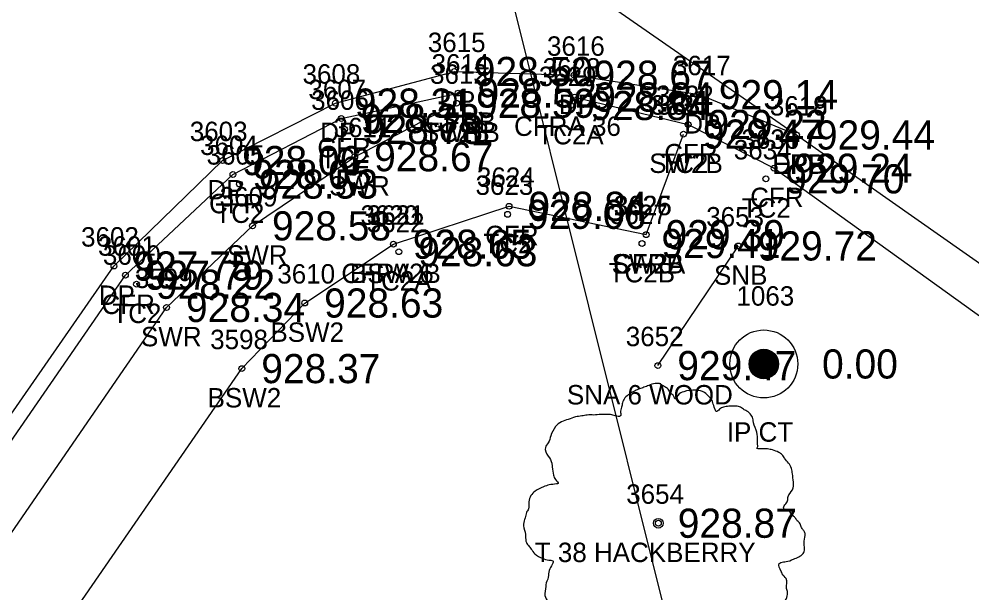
# Model space of a CAD drawing. Extents: x 1575382 to 1578175, y 1099175 to 1101955.
# Drawn here: x 1577367.12 to 1577416.19, y 1100895.14 to 1100924.67 of the extents above; entities that cross this region are included whole.
import ezdxf

# ---------------------------------------------------------------- set-up
doc = ezdxf.new("R2010")
doc.units = 0
for name, color, linetype in [('RD_EX_BldgApp', 7, 'Continuous'), ('RD_EX_BldgApp_txCode', 7, 'Continuous'), ('RD_EX_Conc', 7, 'Continuous'), ('RD_EX_Conc_txCode', 7, 'Continuous'), ('RD_EX_Driveway', 7, 'Continuous'), ('RD_EX_Driveway_txCode', 7, 'Continuous'), ('RD_EX_DV_Prop_txCode', 7, 'Continuous'), ('RD_EX_DV_PropPin', 7, 'Continuous'), ('RD_EX_Road', 7, 'Continuous'), ('RD_EX_Road_txCode', 7, 'Continuous'), ('RD_EX_TX_BldgApp_ELEV', 7, 'Continuous'), ('RD_EX_TX_Conc_ELEV', 7, 'Continuous'), ('RD_EX_TX_Driveway_ELEV', 7, 'Continuous'), ('RD_EX_TX_DV_Prop_ELEV', 7, 'Continuous'), ('RD_EX_TX_Road_ELEV', 7, 'Continuous'), ('RD_EX_TX_VEG_ELEV', 7, 'Continuous'), ('RD_EX_UT', 7, 'Continuous'), ('RD_EX_VEG', 7, 'Continuous'), ('RD_EX_VEG_txCode', 7, 'Continuous'), ('RD_SMD_Locator', 7, 'Continuous')]:
    doc.layers.add(name, color=color, linetype=linetype)

msp = doc.modelspace()

# ---------------------------------------------------------------- linework, layer by layer
at = {"layer": 'RD_EX_BldgApp'}
msp.add_line((1577400.014, 1100906.841), (1577404.157, 1100912.999), dxfattribs=at)
at = {"layer": 'RD_EX_Conc'}
msp.add_line((1577399.412, 1100913.579), (1577401.334, 1100918.753), dxfattribs=at)
for points in [[(1577346.586, 1100873.795), (1577372.596, 1100911.494), (1577378.133, 1100916.678), (1577383.71, 1100919.552), (1577389.732, 1100920.867)], [(1577348.893, 1100872.347), (1577374.715, 1100909.834), (1577379.144, 1100914.031), (1577384.404, 1100917.591), (1577389.653, 1100920.34)], [(1577395.736, 1100920.66), (1577401.57, 1100919.247), (1577405.995, 1100916.997), (1577418.291, 1100908.164), (1577459.556, 1100878.434), (1577501.424, 1100850.964), (1577548.664, 1100829.067), (1577593.786, 1100811.493), (1577656.516, 1100786.999)], [(1577386.394, 1100913.088), (1577392.35, 1100915.038), (1577399.412, 1100913.579)], [(1577353.203, 1100869.936), (1577378.592, 1100906.687), (1577381.828, 1100910.062), (1577386.394, 1100913.088)]]:
    msp.add_lwpolyline(points, dxfattribs=at)
at = {"layer": 'RD_EX_Driveway'}
msp.add_lwpolyline([(1577345.949, 1100874.453), (1577372.006, 1100911.964), (1577377.604, 1100917.392), (1577383.41, 1100920.348), (1577389.537, 1100921.975), (1577395.699, 1100921.783), (1577402.155, 1100920.783), (1577407.151, 1100918.708)], dxfattribs=at)
at = {"layer": 'RD_EX_DV_PropPin'}
for p, q in [((1577405.049, 1100906.29), (1577405.049, 1100907.559)), ((1577405.084, 1100906.268), (1577405.084, 1100907.581)), ((1577405.119, 1100906.249), (1577405.119, 1100907.6)), ((1577405.154, 1100906.232), (1577405.154, 1100907.617)), ((1577405.189, 1100906.217), (1577405.189, 1100907.632)), ((1577405.224, 1100906.204), (1577405.224, 1100907.645)), ((1577405.259, 1100906.193), (1577405.259, 1100907.656)), ((1577405.294, 1100906.184), (1577405.294, 1100907.665)), ((1577405.329, 1100906.176), (1577405.329, 1100907.673)), ((1577405.364, 1100906.171), (1577405.364, 1100907.678)), ((1577405.399, 1100906.167), (1577405.399, 1100907.682)), ((1577405.434, 1100906.164), (1577405.434, 1100907.685)), ((1577405.469, 1100906.163), (1577405.469, 1100907.686)), ((1577405.504, 1100906.164), (1577405.504, 1100907.685)), ((1577405.539, 1100906.167), (1577405.539, 1100907.682)), ((1577405.574, 1100906.171), (1577405.574, 1100907.678)), ((1577405.609, 1100906.176), (1577405.609, 1100907.673)), ((1577405.644, 1100906.184), (1577405.644, 1100907.665)), ((1577405.679, 1100906.193), (1577405.679, 1100907.656)), ((1577405.714, 1100906.204), (1577405.714, 1100907.645)), ((1577405.749, 1100906.217), (1577405.749, 1100907.632)), ((1577405.784, 1100906.232), (1577405.784, 1100907.617)), ((1577405.819, 1100906.249), (1577405.819, 1100907.6)), ((1577405.854, 1100906.268), (1577405.854, 1100907.581)), ((1577405.889, 1100906.29), (1577405.889, 1100907.559)), ((1577404.734, 1100906.728), (1577404.734, 1100907.121)), ((1577404.769, 1100906.627), (1577404.769, 1100907.222)), ((1577404.804, 1100906.555), (1577404.804, 1100907.294)), ((1577404.839, 1100906.498), (1577404.839, 1100907.351)), ((1577404.874, 1100906.45), (1577404.874, 1100907.399)), ((1577404.909, 1100906.409), (1577404.909, 1100907.44)), ((1577404.944, 1100906.374), (1577404.944, 1100907.475)), ((1577404.979, 1100906.342), (1577404.979, 1100907.507)), ((1577405.014, 1100906.315), (1577405.014, 1100907.534)), ((1577405.924, 1100906.315), (1577405.924, 1100907.534)), ((1577405.959, 1100906.342), (1577405.959, 1100907.507)), ((1577405.994, 1100906.374), (1577405.994, 1100907.475)), ((1577406.029, 1100906.409), (1577406.029, 1100907.44)), ((1577406.064, 1100906.45), (1577406.064, 1100907.399)), ((1577406.099, 1100906.498), (1577406.099, 1100907.351)), ((1577406.134, 1100906.555), (1577406.134, 1100907.294)), ((1577406.169, 1100906.627), (1577406.169, 1100907.222)), ((1577406.204, 1100906.728), (1577406.204, 1100907.121))]:
    msp.add_line(p, q, dxfattribs=at)
for radius in [1.75, 0.761]:
    msp.add_circle((1577405.469, 1100906.924), radius, dxfattribs=at)
at = {"layer": 'RD_EX_Road'}
msp.add_lwpolyline([(1577319.207, 1100982.295), (1577334.075, 1100971.377), (1577345.176, 1100963.674), (1577377.997, 1100938.954), (1577407.151, 1100918.708), (1577419.502, 1100910.062), (1577460.723, 1100880.375), (1577502.613, 1100852.883), (1577549.626, 1100831.199), (1577595.43, 1100813.305)], dxfattribs=at)
at = {"layer": 'RD_EX_UT'}
msp.add_lwpolyline([(1577437.159, 1101563.253), (1577337.019, 1101318.587), (1577272.886, 1101163.979), (1577227.135, 1101061.983), (1577386.899, 1100948.146), (1577403.903, 1100879.991)], dxfattribs=at)
at = {"layer": 'RD_EX_VEG'}
for centre, radius in [((1577400.038, 1100898.731), 0.25), ((1577400.025, 1100898.713), 0.0001)]:
    msp.add_circle(centre, radius, dxfattribs=at)
for points in [[(1577400.17, 1100905.899), (1577399.87, 1100905.924), (1577399.545, 1100905.824), (1577399.295, 1100905.724), (1577399.07, 1100905.649), (1577398.845, 1100905.549), (1577398.545, 1100905.374), (1577398.321, 1100905.174), (1577398.196, 1100904.924), (1577398.146, 1100904.699), (1577398.096, 1100904.424), (1577398.096, 1100904.249), (1577397.971, 1100904.224), (1577397.821, 1100904.249), (1577397.571, 1100904.324), (1577397.321, 1100904.324), (1577397.071, 1100904.324), (1577396.721, 1100904.299), (1577396.371, 1100904.299), (1577396.097, 1100904.249), (1577395.772, 1100904.199), (1577395.397, 1100904.074), (1577395.047, 1100903.949), (1577394.747, 1100903.7), (1577394.497, 1100903.225), (1577394.372, 1100902.875), (1577394.222, 1100902.625), (1577394.372, 1100902.175), (1577394.547, 1100901.825), (1577394.572, 1100901.625), (1577394.647, 1100901.201), (1577394.747, 1100900.976), (1577394.872, 1100900.776), (1577394.797, 1100900.751), (1577394.422, 1100900.701), (1577394.122, 1100900.601), (1577393.698, 1100900.376), (1577393.473, 1100900.151), (1577393.373, 1100899.826), (1577393.348, 1100899.476), (1577393.248, 1100899.277), (1577393.173, 1100899.002), (1577393.148, 1100898.927), (1577393.098, 1100898.602), (1577393.198, 1100898.152), (1577393.223, 1100897.802), (1577393.348, 1100897.577), (1577393.498, 1100897.402), (1577393.673, 1100897.152), (1577394.072, 1100896.928), (1577394.397, 1100896.828), (1577394.597, 1100896.803), (1577394.422, 1100896.303), (1577394.372, 1100895.953), (1577394.247, 1100895.553), (1577394.247, 1100895.478), (1577394.197, 1100895.003), (1577394.347, 1100894.678), (1577394.422, 1100894.304), (1577394.597, 1100894.079), (1577394.872, 1100893.779), (1577395.197, 1100893.554), (1577395.697, 1100893.429), (1577396.097, 1100893.454), (1577396.671, 1100893.629), (1577396.921, 1100893.704), (1577396.896, 1100893.529), (1577396.921, 1100893.154), (1577396.921, 1100892.729), (1577397.071, 1100892.405), (1577397.171, 1100892.13), (1577397.321, 1100891.88), (1577397.646, 1100891.655), (1577398.046, 1100891.58), (1577398.47, 1100891.43), (1577398.92, 1100891.355), (1577399.42, 1100891.33), (1577400.02, 1100891.48), (1577400.295, 1100891.605), (1577400.395, 1100891.78), (1577400.595, 1100892.155), (1577400.545, 1100892.38), (1577400.57, 1100892.979), (1577400.669, 1100892.804), (1577400.844, 1100892.454), (1577401.344, 1100892.155), (1577401.744, 1100891.98), (1577402.219, 1100891.83), (1577402.519, 1100891.755), (1577402.993, 1100891.83), (1577403.368, 1100891.905), (1577403.743, 1100892.03), (1577404.043, 1100892.305), (1577404.218, 1100892.579), (1577404.268, 1100892.854), (1577404.343, 1100893.229), (1577404.393, 1100893.404)], [(1577404.393, 1100893.404), (1577404.318, 1100893.579), (1577404.268, 1100893.829), (1577404.343, 1100893.804), (1577404.518, 1100893.754), (1577404.793, 1100893.629), (1577405.018, 1100893.554), (1577405.342, 1100893.579), (1577405.617, 1100893.679), (1577406.067, 1100893.954), (1577406.342, 1100894.429), (1577406.617, 1100894.828), (1577406.692, 1100895.153), (1577406.642, 1100895.378), (1577406.617, 1100895.878), (1577406.417, 1100896.128), (1577406.367, 1100896.253), (1577406.267, 1100896.653), (1577406.342, 1100896.703), (1577406.617, 1100896.753), (1577406.992, 1100896.878), (1577407.267, 1100897.002), (1577407.492, 1100897.177), (1577407.566, 1100897.402), (1577407.542, 1100897.802), (1577407.591, 1100898.202), (1577407.517, 1100898.352), (1577407.417, 1100898.502), (1577407.342, 1100898.702), (1577407.192, 1100898.852), (1577407.092, 1100899.002), (1577406.992, 1100899.102), (1577406.867, 1100899.252), (1577406.692, 1100899.376), (1577406.542, 1100899.426), (1577406.492, 1100899.576), (1577406.642, 1100899.776), (1577406.692, 1100899.876), (1577406.717, 1100900.101), (1577406.942, 1100900.451), (1577406.992, 1100900.851), (1577406.942, 1100901.276), (1577406.892, 1100901.551), (1577406.742, 1100901.825), (1577406.542, 1100902.075), (1577406.417, 1100902.25), (1577406.242, 1100902.375), (1577405.917, 1100902.5), (1577405.667, 1100902.55), (1577405.317, 1100902.55), (1577405.118, 1100902.6), (1577405.143, 1100902.65), (1577405.143, 1100902.8), (1577405.143, 1100903.075), (1577405.068, 1100903.525), (1577404.918, 1100904.024), (1577404.918, 1100904.049), (1577404.818, 1100904.299), (1577404.593, 1100904.499), (1577404.418, 1100904.599), (1577404.218, 1100904.724), (1577403.968, 1100904.749), (1577403.668, 1100904.749), (1577403.393, 1100904.699), (1577403.193, 1100904.599), (1577403.018, 1100904.474), (1577402.943, 1100904.624), (1577402.844, 1100904.924), (1577402.794, 1100905.074), (1577402.644, 1100905.249), (1577402.419, 1100905.449), (1577401.969, 1100905.574), (1577401.344, 1100905.499), (1577401.044, 1100905.299), (1577400.894, 1100905.124), (1577400.844, 1100905.249), (1577400.644, 1100905.449), (1577400.545, 1100905.624), (1577400.37, 1100905.749), (1577400.22, 1100905.849), (1577400.12, 1100905.899)]]:
    msp.add_spline(points, degree=3, dxfattribs=at)
at = {"layer": 'RD_SMD_Locator'}
for centre in [(1577389.537, 1100921.975), (1577395.699, 1100921.783), (1577389.732, 1100920.867), (1577395.736, 1100920.66), (1577402.155, 1100920.783), (1577383.41, 1100920.348), (1577389.653, 1100920.34), (1577389.653, 1100920.34), (1577395.536, 1100920.225), (1577383.71, 1100919.552), (1577401.57, 1100919.247), (1577383.876, 1100919), (1577401.334, 1100918.753), (1577401.334, 1100918.753), (1577407.151, 1100918.708), (1577407.151, 1100918.708), (1577377.604, 1100917.392), (1577384.404, 1100917.591), (1577405.995, 1100916.997), (1577378.133, 1100916.678), (1577405.576, 1100916.451), (1577378.468, 1100916.183), (1577392.35, 1100915.038), (1577392.276, 1100914.625), (1577379.144, 1100914.031), (1577399.412, 1100913.579), (1577399.412, 1100913.579), (1577386.394, 1100913.088), (1577386.394, 1100913.088), (1577399.197, 1100913.123), (1577404.157, 1100912.999), (1577386.676, 1100912.7), (1577372.006, 1100911.964), (1577372.596, 1100911.494), (1577373.169, 1100911.029), (1577381.828, 1100910.062), (1577374.715, 1100909.834), (1577405.469, 1100906.924), (1577378.592, 1100906.687), (1577400.014, 1100906.841), (1577400.038, 1100898.731)]:
    msp.add_circle(centre, 0.15, dxfattribs=at)

# ---------------------------------------------------------------- texts
at = {"layer": 'RD_EX_BldgApp_txCode'}
for s, p in [('3653', (1577402.504, 1100913.999)), ('SNB', (1577402.905, 1100910.999)), ('3652', (1577398.361, 1100907.841)), ('SNA 6 WOOD', (1577395.329, 1100904.841))]:
    msp.add_text(s, height=1, dxfattribs=at).set_placement(p)
at = {"layer": 'RD_EX_Conc_txCode'}
for s, p in [('3614', (1577388.362, 1100921.867)), ('3612', (1577388.283, 1100921.34)), ('3613', (1577388.283, 1100921.34)), ('3628', (1577394.082, 1100921.66)), ('3629', (1577393.882, 1100921.225)), ('3607', (1577382.017, 1100920.552)), ('3606', (1577382.16, 1100920)), ('3632', (1577399.916, 1100920.247)), ('3630', (1577399.641, 1100919.753)), ('3631', (1577399.964, 1100919.753)), ('CFRB', (1577388.031, 1100918.867)), ('3611', (1577383.317, 1100918.591)), ('SWRB', (1577387.865, 1100918.34)), ('TC2B', (1577387.936, 1100918.34)), ('CFRA 36', (1577392.61, 1100918.66)), ('TC2A', (1577393.803, 1100918.225)), ('3636', (1577404.318, 1100917.997)), ('3604', (1577376.44, 1100917.678)), ('CFR', (1577382.482, 1100917.552)), ('3634', (1577403.923, 1100917.451)), ('3605', (1577376.775, 1100917.183)), ('TC2', (1577382.632, 1100917)), ('CFR', (1577400.341, 1100917.247)), ('SW2B', (1577399.57, 1100916.753)), ('TC2', (1577400.09, 1100916.753)), ('3624', (1577390.696, 1100916.038)), ('SWR', (1577383.089, 1100915.591)), ('3623', (1577390.623, 1100915.625)), ('3609', (1577377.451, 1100915.031)), ('CFR', (1577404.766, 1100914.997)), ('CFR', (1577376.904, 1100914.678)), ('3626', (1577397.735, 1100914.579)), ('3625', (1577397.758, 1100914.579)), ('TC2', (1577404.332, 1100914.451)), ('TC2', (1577377.224, 1100914.183)), ('3620', (1577384.701, 1100914.088)), ('3621', (1577385.024, 1100914.088)), ('3627', (1577397.543, 1100914.123)), ('3622', (1577385.022, 1100913.7)), ('CFR', (1577391.121, 1100913.038)), ('3601', (1577371.186, 1100912.494)), ('TC2', (1577391.032, 1100912.625)), ('3600', (1577371.437, 1100912.029)), ('SWR', (1577377.829, 1100912.031)), ('SW2A', (1577397.632, 1100911.579)), ('CFRB', (1577397.711, 1100911.579)), ('3610', (1577380.419, 1100911.062)), ('CFRA 6', (1577383.716, 1100911.088)), ('BSW2B', (1577384.157, 1100911.088)), ('TC2B', (1577397.48, 1100911.123)), ('3599', (1577373.085, 1100910.834)), ('TC2A', (1577384.944, 1100910.7)), ('CFR', (1577371.368, 1100909.494)), ('TC2', (1577371.925, 1100909.029)), ('BSW2', (1577380.064, 1100908.062)), ('SWR', (1577373.4, 1100907.834)), ('3598', (1577376.962, 1100907.687)), ('BSW2', (1577376.828, 1100904.687))]:
    msp.add_text(s, height=1, dxfattribs=at).set_placement(p)
at = {"layer": 'RD_EX_Driveway_txCode'}
for s, p in [('3615', (1577388.167, 1100922.975)), ('3616', (1577394.305, 1100922.783)), ('3617', (1577400.785, 1100921.783)), ('3608', (1577381.717, 1100921.348)), ('DP', (1577388.757, 1100919.975)), ('DP', (1577394.919, 1100919.783)), ('3618', (1577405.78, 1100919.708)), ('3603', (1577375.911, 1100918.392)), ('DP', (1577382.63, 1100918.348)), ('DP', (1577401.376, 1100918.783)), ('DPB', (1577405.899, 1100916.708)), ('DP', (1577376.824, 1100915.392)), ('3602', (1577370.313, 1100912.964)), ('DP', (1577371.227, 1100909.964))]:
    msp.add_text(s, height=1, dxfattribs=at).set_placement(p)
at = {"layer": 'RD_EX_DV_Prop_txCode'}
for s, p in [('1063', (1577404.06, 1100909.925)), ('IP CT', (1577403.564, 1100902.925))]:
    msp.add_text(s, height=1, dxfattribs=at).set_placement(p)
at = {"layer": 'RD_EX_Road_txCode'}
for s, p in [('3619', (1577405.78, 1100919.708)), ('EPR', (1577405.922, 1100916.708))]:
    msp.add_text(s, height=1, dxfattribs=at).set_placement(p)
at = {"layer": 'RD_EX_TX_BldgApp_ELEV'}
for s, p in [('929.72', (1577405.157, 1100912.249)), ('929.47', (1577401.014, 1100906.091))]:
    msp.add_text(s, height=1.5, dxfattribs=at).set_placement(p)
at = {"layer": 'RD_EX_TX_Conc_ELEV'}
for s, p in [('928.52', (1577390.732, 1100920.117)), ('928.84', (1577396.736, 1100919.91)), ('928.59', (1577390.653, 1100919.59)), ('928.59', (1577390.653, 1100919.59)), ('928.84', (1577396.536, 1100919.475)), ('928.33', (1577384.71, 1100918.802)), ('929.22', (1577402.57, 1100918.497)), ('928.78', (1577384.876, 1100918.25)), ('929.47', (1577402.334, 1100918.003)), ('929.47', (1577402.334, 1100918.003)), ('928.67', (1577385.404, 1100916.841)), ('928.05', (1577379.133, 1100915.928)), ('929.24', (1577406.995, 1100916.247)), ('928.53', (1577379.468, 1100915.433)), ('929.70', (1577406.576, 1100915.701)), ('928.84', (1577393.35, 1100914.288)), ('929.06', (1577393.276, 1100913.875)), ('928.58', (1577380.144, 1100913.281)), ('929.39', (1577400.412, 1100912.829)), ('929.39', (1577400.412, 1100912.829)), ('928.65', (1577387.394, 1100912.338)), ('928.65', (1577387.394, 1100912.338)), ('928.63', (1577387.676, 1100911.95)), ('929.41', (1577400.197, 1100912.373)), ('927.79', (1577373.596, 1100910.744)), ('928.22', (1577374.169, 1100910.279)), ('928.34', (1577375.715, 1100909.084)), ('928.63', (1577382.828, 1100909.312)), ('928.37', (1577379.592, 1100905.937))]:
    msp.add_text(s, height=1.5, dxfattribs=at).set_placement(p)
at = {"layer": 'RD_EX_TX_Driveway_ELEV'}
for s, p in [('928.50', (1577390.537, 1100921.225)), ('928.67', (1577396.699, 1100921.033)), ('929.14', (1577403.155, 1100920.033)), ('928.31', (1577384.41, 1100919.598)), ('929.44', (1577408.151, 1100917.958)), ('928.06', (1577378.604, 1100916.642)), ('927.75', (1577373.006, 1100911.214))]:
    msp.add_text(s, height=1.5, dxfattribs=at).set_placement(p)
at = {"layer": 'RD_EX_TX_DV_Prop_ELEV'}
msp.add_text('0.00', height=1.5, dxfattribs=at).set_placement((1577408.469, 1100906.175))
at = {"layer": 'RD_EX_TX_Road_ELEV'}
msp.add_text('929.44', height=1.5, dxfattribs=at).set_placement((1577408.151, 1100917.958))
at = {"layer": 'RD_EX_TX_VEG_ELEV'}
msp.add_text('928.87', height=1.5, dxfattribs=at).set_placement((1577401.038, 1100897.981))
at = {"layer": 'RD_EX_VEG_txCode'}
for s, p in [('3654', (1577398.384, 1100899.731)), ('T 38 HACKBERRY', (1577393.676, 1100896.731))]:
    msp.add_text(s, height=1, dxfattribs=at).set_placement(p)

doc.saveas('drawing.dxf')
